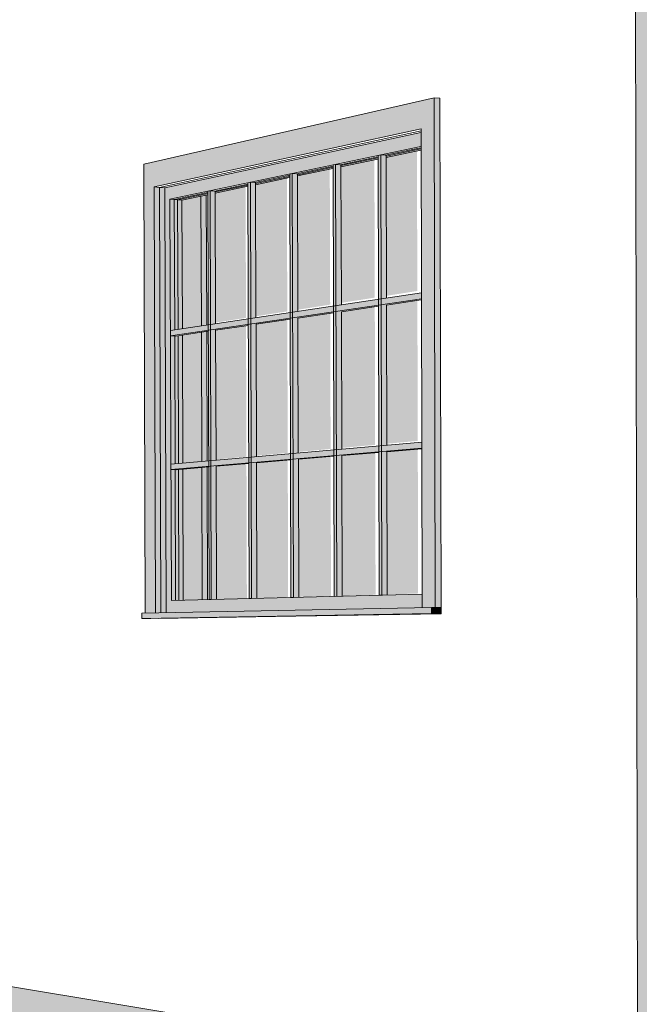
# Model space of a CAD drawing. Header units: metres. Extents: x -33 to 126, y -29 to 31.
# Tile 261 of 656: x 33.11147 to 33.11607, y 0.72802 to 0.73533. Entities that reach past the tile are written whole.
import ezdxf

# ---------------------------------------------------------------- set-up
doc = ezdxf.new("R2010")
doc.units = ezdxf.units.M
for name, color, linetype, lineweight in [('A-FLOR', 192, 'Continuous', 18), ('A-GLAZ', 151, 'Continuous', 18), ('A-WALL', 113, 'Continuous', 18)]:
    doc.layers.add(name, color=color, linetype=linetype, lineweight=lineweight)

msp = doc.modelspace()

# ---------------------------------------------------------------- hatches: boundary and pattern name
at = {"layer": 'A-FLOR'}
msp.add_hatch(color=256, dxfattribs=at).paths.add_polyline_path([(33.1151494, 0.7272926), (33.1160566, 0.7273007), (33.1160564, 0.7273853), (33.1096097, 0.7284476), (33.1096105, 0.7282771), (33.1151119, 0.7272993)], flags=0)
at = {"layer": 'A-GLAZ'}
for points in [[(33.1124028, 0.7309253), (33.1124784, 0.7309268), (33.1124678, 0.7340893), (33.1144494, 0.73452), (33.1144586, 0.7309657), (33.114555, 0.730967), (33.1145454, 0.7347514), (33.1123915, 0.7342582), (33.1124027, 0.7309691)], [(33.114598, 0.7309664), (33.1145885, 0.7347474), (33.1145454, 0.7347514), (33.114555, 0.7309668)], [(33.1125581, 0.7309285), (33.1144575, 0.7309672), (33.1144573, 0.7310662), (33.112596, 0.7310193), (33.112586, 0.7339984), (33.1144487, 0.7343897), (33.1144483, 0.7344937), (33.1125475, 0.7340833), (33.1125579, 0.7309665)], [(33.1124784, 0.7309268), (33.1125183, 0.7309277), (33.1125077, 0.7340863), (33.1124678, 0.7340893), (33.1124784, 0.7309463)], [(33.1125183, 0.7309277), (33.1125581, 0.7309285), (33.1125475, 0.7340833), (33.1125077, 0.7340863), (33.1125181, 0.730969)], [(33.1125894, 0.7329846), (33.1144516, 0.7332587), (33.1144515, 0.7333032), (33.1125893, 0.7330245)], [(33.1125927, 0.7319916), (33.1144545, 0.7321508), (33.1144544, 0.7321953), (33.1125926, 0.7320315)], [(33.1123777, 0.7308852), (33.1145278, 0.730922), (33.1145277, 0.730967), (33.1123776, 0.730924), (33.1123777, 0.7308858)], [(33.1145982, 0.7309215), (33.114598, 0.7309664), (33.1145277, 0.7309662), (33.1145278, 0.730922), (33.114555, 0.7309218)]]:
    msp.add_hatch(color=256, dxfattribs=at).paths.add_polyline_path(points, flags=0)
at = {"layer": 'A-GLAZ', "transparency": 33554471}
h = msp.add_hatch(color=256, dxfattribs=at)
h.paths.add_polyline_path([(33.1126275, 0.7310201), (33.1128649, 0.7310267), (33.1128615, 0.7320113), (33.1126243, 0.7319905), (33.1126275, 0.7310689)], flags=0)
h.paths.add_polyline_path([(33.1126242, 0.7320344), (33.1128616, 0.7320565), (33.1128585, 0.7330184), (33.112621, 0.7329827), (33.1126237, 0.732159)], flags=0)
h.paths.add_polyline_path([(33.1126209, 0.7330295), (33.1128583, 0.7330669), (33.1128552, 0.7340317), (33.1128648, 0.7340316), (33.1128656, 0.734048), (33.1126177, 0.7339961), (33.1126201, 0.733272)], flags=0)
h.paths.add_polyline_path([(33.1129208, 0.7340433), (33.1131636, 0.7340939), (33.1131643, 0.7341106), (33.1129215, 0.7340579), (33.1129209, 0.7340471)], flags=0)
h.paths.add_polyline_path([(33.1132206, 0.7341058), (33.1134734, 0.7341585), (33.1134742, 0.7341756), (33.1132213, 0.7341207), (33.1132208, 0.7341111)], flags=0)
h.paths.add_polyline_path([(33.1135315, 0.7341707), (33.113795, 0.7342256), (33.1137957, 0.7342429), (33.1135322, 0.7341858), (33.1135318, 0.7341761)], flags=0)
h.paths.add_polyline_path([(33.1138542, 0.734238), (33.114129, 0.7342953), (33.1141297, 0.7343129), (33.1138549, 0.7342534), (33.1138545, 0.7342435)], flags=0)
h.paths.add_polyline_path([(33.1141894, 0.7343079), (33.1144476, 0.7343617), (33.1144479, 0.7343796), (33.11419, 0.7343236), (33.1141896, 0.7343135)], flags=0)
h = msp.add_hatch(color=256, dxfattribs=at)
h.paths.add_polyline_path([(33.1128552, 0.7310275), (33.1128617, 0.7310281), (33.1128585, 0.732014), (33.112852, 0.7320134), (33.1128552, 0.7310277)], flags=0)
h.paths.add_polyline_path([(33.1129169, 0.7310292), (33.1131566, 0.7310361), (33.1131535, 0.7320404), (33.1129137, 0.7320189), (33.1129168, 0.73107)], flags=0)
h.paths.add_polyline_path([(33.113213, 0.7310372), (33.1134629, 0.7310444), (33.1134598, 0.7320679), (33.1132098, 0.7320455), (33.1132129, 0.7310439)], flags=0)
h.paths.add_polyline_path([(33.1135203, 0.7310454), (33.113781, 0.731053), (33.113778, 0.7320964), (33.1135173, 0.732073), (33.1135202, 0.7310703)], flags=0)
h.paths.add_polyline_path([(33.1138397, 0.7310541), (33.1141118, 0.7310619), (33.1141089, 0.7321261), (33.1138367, 0.7321017), (33.1138396, 0.7310704)], flags=0)
h.paths.add_polyline_path([(33.1141717, 0.731063), (33.1144277, 0.7310714), (33.1144249, 0.7321544), (33.1141688, 0.7321314), (33.1141716, 0.7310705)], flags=0)
h.paths.add_polyline_path([(33.1128519, 0.7320586), (33.1128584, 0.7320592), (33.1128553, 0.7330227), (33.1128488, 0.7330217), (33.1128518, 0.7320869)], flags=0)
h.paths.add_polyline_path([(33.1129136, 0.7320643), (33.1131534, 0.7320865), (33.1131503, 0.7330681), (33.1129105, 0.7330312), (33.1129133, 0.7321616)], flags=0)
h.paths.add_polyline_path([(33.1132097, 0.7320917), (33.1134597, 0.7321149), (33.1134567, 0.7331152), (33.1132067, 0.7330768), (33.1132097, 0.732093)], flags=0)
h.paths.add_polyline_path([(33.1135171, 0.7321202), (33.1137779, 0.7321443), (33.113775, 0.7331641), (33.1135142, 0.733124), (33.113517, 0.7321621)], flags=0)
h.paths.add_polyline_path([(33.1138365, 0.7321497), (33.1141087, 0.7321749), (33.1141059, 0.733215), (33.1138336, 0.7331731), (33.1138365, 0.7321624)], flags=0)
h.paths.add_polyline_path([(33.1141686, 0.7321805), (33.1144247, 0.7322041), (33.114422, 0.7332636), (33.1141658, 0.7332242), (33.1141686, 0.7322074)], flags=0)
h.paths.add_polyline_path([(33.1128486, 0.7330703), (33.1128551, 0.7330713), (33.1128519, 0.7340376), (33.1128455, 0.7340362), (33.112848, 0.7332761)], flags=0)
h.paths.add_polyline_path([(33.1129103, 0.73308), (33.1131502, 0.7331176), (33.113147, 0.734102), (33.1129072, 0.7340496), (33.1129097, 0.7332762)], flags=0)
h.paths.add_polyline_path([(33.1132065, 0.7331264), (33.1134565, 0.7331656), (33.1134535, 0.7341689), (33.1132035, 0.7341143), (33.113206, 0.7332766)], flags=0)
h.paths.add_polyline_path([(33.113514, 0.7331746), (33.1137748, 0.7332156), (33.1137718, 0.7342384), (33.113511, 0.7341814), (33.1135137, 0.733277)], flags=0)
h.paths.add_polyline_path([(33.1138335, 0.7332248), (33.1141058, 0.7332675), (33.1141028, 0.7343106), (33.1138306, 0.7342512), (33.1138333, 0.7332774)], flags=0)
h.paths.add_polyline_path([(33.1141657, 0.7332768), (33.1144218, 0.733317), (33.1144186, 0.7343795), (33.1141629, 0.7343237), (33.1141657, 0.7332779)], flags=0)
at = {"layer": 'A-GLAZ'}
h = msp.add_hatch(color=256, dxfattribs=at)
h.paths.add_polyline_path([(33.114139, 0.7310582), (33.1141587, 0.7310587), (33.1141558, 0.7321253), (33.1141361, 0.7321227), (33.1141389, 0.7310672)], flags=0)
h.paths.add_polyline_path([(33.1141359, 0.7321673), (33.1141557, 0.732169), (33.1141528, 0.7332147), (33.1141331, 0.7332103), (33.1141359, 0.7321997)], flags=0)
h.paths.add_polyline_path([(33.114133, 0.7332555), (33.1141527, 0.7332585), (33.1141498, 0.7343269), (33.1141301, 0.7343228), (33.114133, 0.7332658)], flags=0)
h = msp.add_hatch(color=256, dxfattribs=at)
h.paths.add_polyline_path([(33.1141587, 0.7310587), (33.1141988, 0.7310598), (33.114196, 0.7321239), (33.1141558, 0.7321245), (33.1141587, 0.7310672)], flags=0)
h.paths.add_polyline_path([(33.1141557, 0.732169), (33.1141958, 0.7321728), (33.114193, 0.7332124), (33.1141528, 0.7332133), (33.1141556, 0.7321996)], flags=0)
h.paths.add_polyline_path([(33.1141527, 0.7332585), (33.1141929, 0.7332658), (33.11419, 0.7343236), (33.1141498, 0.7343269), (33.1141527, 0.7332657)], flags=0)
at = {"layer": 'A-GLAZ', "transparency": 33554471}
h = msp.add_hatch(color=256, dxfattribs=at)
h.paths.add_polyline_path([(33.1129311, 0.7310278), (33.1129311, 0.7310278), (33.112928, 0.7320158), (33.1129155, 0.7320147), (33.1129305, 0.7310686)], flags=0)
h.paths.add_polyline_path([(33.1135415, 0.7310432), (33.1135415, 0.7310432), (33.1135385, 0.7320679), (33.1135257, 0.7320667), (33.1135411, 0.7310679)], flags=0)
h.paths.add_polyline_path([(33.1138639, 0.7310513), (33.1138639, 0.7310513), (33.113861, 0.7320954), (33.1138481, 0.7320942), (33.1138637, 0.7310676)], flags=0)
h.paths.add_polyline_path([(33.1138465, 0.7327319), (33.1138592, 0.7327319), (33.113858, 0.7331632), (33.1138465, 0.7331614), (33.1138465, 0.7329151)], flags=0)
h.paths.add_polyline_path([(33.1129248, 0.7330263), (33.1131675, 0.7330619), (33.1131677, 0.7330644), (33.1129182, 0.7330266)], flags=0)
h.paths.add_polyline_path([(33.1138465, 0.7332129), (33.1138578, 0.7332146), (33.1138549, 0.7342534), (33.1138466, 0.7342536), (33.1138465, 0.7332671)], flags=0)
at = {"layer": 'A-GLAZ'}
h = msp.add_hatch(color=256, dxfattribs=at)
h.paths.add_polyline_path([(33.1138053, 0.7310498), (33.1138243, 0.7310502), (33.1138213, 0.7320967), (33.1138023, 0.7320934), (33.1138052, 0.7310676)], flags=0)
h.paths.add_polyline_path([(33.1138022, 0.7321379), (33.1138212, 0.7321396), (33.1138183, 0.7331655), (33.1137993, 0.7331627), (33.1138021, 0.7321559)], flags=0)
h.paths.add_polyline_path([(33.1137991, 0.7332056), (33.1138181, 0.7332084), (33.1138152, 0.7342566), (33.1137962, 0.7342513), (33.113799, 0.7332671)], flags=0)
h = msp.add_hatch(color=256, dxfattribs=at)
h.paths.add_polyline_path([(33.1138243, 0.7310502), (33.1138639, 0.7310513), (33.1138481, 0.7320942), (33.1138464, 0.7320959), (33.1138213, 0.732095), (33.1138242, 0.7310676)], flags=0)
h.paths.add_polyline_path([(33.1138212, 0.7321396), (33.1138609, 0.7321433), (33.1138592, 0.7327319), (33.1138465, 0.7327319), (33.1138465, 0.7331614), (33.113858, 0.7331632), (33.1138183, 0.7331655), (33.1138211, 0.7321559)], flags=0)
h.paths.add_polyline_path([(33.1138181, 0.7332084), (33.1138465, 0.7332129), (33.1138456, 0.7342542), (33.1138152, 0.7342566), (33.113818, 0.7332671)], flags=0)
h = msp.add_hatch(color=256, dxfattribs=at)
h.paths.add_polyline_path([(33.113484, 0.7310417), (33.1135023, 0.7310421), (33.1134992, 0.7320691), (33.1134809, 0.7320676), (33.113484, 0.7310418)], flags=0)
h.paths.add_polyline_path([(33.1134808, 0.7321096), (33.1134991, 0.7321112), (33.1134961, 0.733118), (33.1134778, 0.7331154), (33.1134807, 0.7321567)], flags=0)
h.paths.add_polyline_path([(33.1134777, 0.7331575), (33.113496, 0.7331602), (33.1134929, 0.7341889), (33.1134746, 0.7341851), (33.1134773, 0.7332684)], flags=0)
h = msp.add_hatch(color=256, dxfattribs=at)
h.paths.add_polyline_path([(33.1135023, 0.7310421), (33.1135415, 0.7310432), (33.1135257, 0.7320667), (33.1135256, 0.7320683), (33.1134992, 0.7320691), (33.1135022, 0.7310679)], flags=0)
h.paths.add_polyline_path([(33.1134991, 0.7321112), (33.1135383, 0.7321149), (33.1135354, 0.7331159), (33.1134961, 0.733118), (33.113499, 0.7321567)], flags=0)
h.paths.add_polyline_path([(33.113496, 0.7331602), (33.1135352, 0.7331664), (33.1135322, 0.7341858), (33.1134929, 0.7341889), (33.1134957, 0.7332684)], flags=0)
h = msp.add_hatch(color=256, dxfattribs=at)
h.paths.add_polyline_path([(33.1131744, 0.7310338), (33.113192, 0.7310343), (33.1131889, 0.7320426), (33.1131712, 0.7320411), (33.1131743, 0.7310421)], flags=0)
h.paths.add_polyline_path([(33.1131711, 0.7320824), (33.1131887, 0.7320839), (33.1131857, 0.7330724), (33.1131681, 0.7330698), (33.1131709, 0.7321575)], flags=0)
h.paths.add_polyline_path([(33.1131679, 0.7331111), (33.1131856, 0.7331137), (33.1131824, 0.7341237), (33.1131648, 0.7341194), (33.1131674, 0.7332697)], flags=0)
h = msp.add_hatch(color=256, dxfattribs=at)
h.paths.add_polyline_path([(33.113192, 0.7310343), (33.1132308, 0.7310353), (33.1132277, 0.7320414), (33.1131889, 0.7320426), (33.113192, 0.7310421)], flags=0)
h.paths.add_polyline_path([(33.1131887, 0.7320839), (33.1132275, 0.7320888), (33.1132245, 0.7330703), (33.1131857, 0.7330724), (33.1131885, 0.7321575)], flags=0)
h.paths.add_polyline_path([(33.1131856, 0.7331137), (33.1132243, 0.7331198), (33.1132213, 0.7341194), (33.1132145, 0.7341212), (33.1131824, 0.7341237), (33.1131851, 0.7332696)], flags=0)
h = msp.add_hatch(color=256, dxfattribs=at)
h.paths.add_polyline_path([(33.1128758, 0.7310263), (33.1128928, 0.7310267), (33.1128896, 0.732017), (33.1128726, 0.7320155), (33.1128758, 0.7310264)], flags=0)
h.paths.add_polyline_path([(33.1128725, 0.7320561), (33.1128895, 0.7320576), (33.1128864, 0.7330283), (33.1128694, 0.7330258), (33.1128722, 0.7321583)], flags=0)
h.paths.add_polyline_path([(33.1128693, 0.7330664), (33.1128863, 0.7330689), (33.1128831, 0.7340608), (33.1128661, 0.7340572), (33.1128686, 0.7332709)], flags=0)
h = msp.add_hatch(color=256, dxfattribs=at)
h.paths.add_polyline_path([(33.1128928, 0.7310267), (33.1129311, 0.7310278), (33.1129155, 0.7320147), (33.1129155, 0.7320162), (33.1128896, 0.732017), (33.1128927, 0.7310686)], flags=0)
h.paths.add_polyline_path([(33.1128895, 0.7320576), (33.1129278, 0.7320611), (33.1129248, 0.7330263), (33.1128864, 0.7330283), (33.1128892, 0.7321582)], flags=0)
h.paths.add_polyline_path([(33.1128863, 0.7330689), (33.1129246, 0.733075), (33.1129215, 0.7340579), (33.1128831, 0.7340608), (33.1128856, 0.7332708)], flags=0)
h = msp.add_hatch(color=256, dxfattribs=at)
h.paths.add_polyline_path([(33.112596, 0.7310193), (33.1126275, 0.7310201), (33.1126261, 0.7314502), (33.1126243, 0.7319906), (33.1125927, 0.7319904), (33.1125945, 0.7314502)], flags=0)
h.paths.add_polyline_path([(33.1125926, 0.7320315), (33.1126242, 0.7320344), (33.1126195, 0.7329831), (33.1125894, 0.7329826), (33.1125922, 0.732159)], flags=0)
h.paths.add_polyline_path([(33.1125893, 0.7330245), (33.1126209, 0.7330295), (33.1126177, 0.7339961), (33.112586, 0.7339984), (33.1125885, 0.733272)], flags=0)
at = {"layer": 'A-WALL'}
msp.add_hatch(color=256, dxfattribs=at).paths.add_polyline_path([(33.1160564, 0.7273853), (33.1218759, 0.7278239), (33.1218788, 0.7363037), (33.1160371, 0.7372022), (33.1160559, 0.7276211)], flags=0)

# ---------------------------------------------------------------- linework, layer by layer
at = {"layer": 'A-FLOR', "lineweight": 9}
msp.add_line((33.1096097, 0.7284476), (33.1160564, 0.7273853), dxfattribs=at)
at = {"layer": 'A-GLAZ', "lineweight": 9}
for p, q in [((33.1145454, 0.7347514), (33.1123915, 0.7342582)), ((33.114555, 0.7309668), (33.1145454, 0.7347514)), ((33.1145885, 0.7347474), (33.1145454, 0.7347514)), ((33.1145885, 0.7347474), (33.114598, 0.7309664)), ((33.1124678, 0.7340893), (33.1144494, 0.73452)), ((33.1144493, 0.7345069), (33.1125077, 0.7340863)), ((33.1125077, 0.7340863), (33.1144493, 0.7345069)), ((33.1144484, 0.7344937), (33.1125475, 0.7340833)), ((33.1144494, 0.73452), (33.1144586, 0.7309657)), ((33.112586, 0.7339984), (33.1144487, 0.7343897)), ((33.1141297, 0.7343129), (33.1138465, 0.7342536)), ((33.1141498, 0.7343269), (33.1141301, 0.7343228)), ((33.1141301, 0.7343228), (33.114139, 0.7310582)), ((33.1141587, 0.7310587), (33.1141498, 0.7343269)), ((33.1141498, 0.7343269), (33.1141833, 0.7343242)), ((33.1144483, 0.7343797), (33.1141833, 0.7343242)), ((33.1141833, 0.7343242), (33.11419, 0.7343236)), ((33.1144476, 0.7343617), (33.1141894, 0.7343079)), ((33.1141898, 0.7343177), (33.114448, 0.7343717)), ((33.11419, 0.7343236), (33.1141929, 0.7332648)), ((33.1123915, 0.7342582), (33.1124028, 0.7309253)), ((33.1137957, 0.7342429), (33.1135257, 0.7341863)), ((33.113532, 0.7341801), (33.1137954, 0.7342352)), ((33.1138152, 0.7342566), (33.1137962, 0.7342526)), ((33.1137962, 0.7342526), (33.1138053, 0.7310498)), ((33.1138243, 0.7310502), (33.1138152, 0.7342566)), ((33.1138152, 0.7342566), (33.1138466, 0.7342541)), ((33.1138483, 0.734254), (33.1138549, 0.7342534)), ((33.114129, 0.7342953), (33.1138542, 0.734238)), ((33.1138547, 0.7342476), (33.1141294, 0.7343051)), ((33.1138549, 0.7342534), (33.1138578, 0.7332146)), ((33.1134742, 0.7341756), (33.1132148, 0.7341212)), ((33.113221, 0.7341151), (33.1134739, 0.734168)), ((33.1134929, 0.7341889), (33.1134746, 0.7341851)), ((33.1134746, 0.7341851), (33.113484, 0.7310417)), ((33.1135023, 0.7310421), (33.1134929, 0.7341889)), ((33.1134929, 0.7341889), (33.1135257, 0.7341863)), ((33.1135257, 0.7341863), (33.1135322, 0.7341858)), ((33.113795, 0.7342256), (33.1135315, 0.7341707)), ((33.1135322, 0.7341858), (33.1135352, 0.7331664)), ((33.1124784, 0.7309268), (33.1124678, 0.7340893)), ((33.1125077, 0.7340863), (33.1124678, 0.7340893)), ((33.1131644, 0.7341106), (33.1129151, 0.7340584)), ((33.1131636, 0.7340939), (33.1129208, 0.7340433)), ((33.1129212, 0.7340524), (33.113164, 0.7341032)), ((33.1131824, 0.7341237), (33.1131648, 0.73412)), ((33.1131648, 0.73412), (33.1131744, 0.7310338)), ((33.113192, 0.7310343), (33.1131824, 0.7341237)), ((33.1131824, 0.7341237), (33.1132148, 0.7341212)), ((33.1132148, 0.7341212), (33.1132213, 0.7341207)), ((33.1134734, 0.7341585), (33.1132206, 0.7341058)), ((33.1132213, 0.7341207), (33.1132243, 0.7331198)), ((33.1125077, 0.7340863), (33.1125183, 0.7309277)), ((33.1125183, 0.7309277), (33.1125077, 0.7340863)), ((33.1125475, 0.7340833), (33.1125077, 0.7340863)), ((33.1125475, 0.7340833), (33.1125581, 0.7309285)), ((33.1128656, 0.734048), (33.1126177, 0.7339961)), ((33.1126429, 0.7339942), (33.1128653, 0.7340407)), ((33.1128648, 0.7340316), (33.1126745, 0.7339919)), ((33.112819, 0.7330608), (33.1128159, 0.7340222)), ((33.1128159, 0.7340222), (33.112819, 0.7330608)), ((33.1128552, 0.7340317), (33.1128583, 0.7330669)), ((33.1128831, 0.7340608), (33.1128661, 0.7340572)), ((33.1128661, 0.7340572), (33.1128758, 0.7310263)), ((33.1128928, 0.7310267), (33.1128831, 0.7340608)), ((33.1128831, 0.7340608), (33.1129151, 0.7340584)), ((33.1129151, 0.7340584), (33.1129215, 0.7340579)), ((33.1129215, 0.7340579), (33.1129246, 0.733075)), ((33.112596, 0.7310193), (33.112586, 0.7339984)), ((33.112586, 0.7339984), (33.1126177, 0.7339961)), ((33.1126177, 0.7339961), (33.1126209, 0.7330295)), ((33.1126429, 0.7339942), (33.1126177, 0.7339961)), ((33.1126177, 0.7339961), (33.1126745, 0.7339919)), ((33.1126461, 0.7330334), (33.1126429, 0.7339942)), ((33.1126745, 0.7339919), (33.1126776, 0.7330384)), ((33.1144515, 0.7333032), (33.1125893, 0.7330245)), ((33.1125894, 0.7329846), (33.1144516, 0.7332587)), ((33.1144511, 0.7332502), (33.114193, 0.7332124)), ((33.114193, 0.7332124), (33.1141958, 0.7321728)), ((33.1137988, 0.7331545), (33.1135354, 0.7331159)), ((33.1141326, 0.7332035), (33.113858, 0.7331632)), ((33.113858, 0.7331632), (33.1138609, 0.7321433)), ((33.1134773, 0.7331074), (33.1132245, 0.7330703)), ((33.1132245, 0.7330703), (33.1132275, 0.7320888)), ((33.1135354, 0.7331159), (33.1135383, 0.7321149)), ((33.1125893, 0.7330245), (33.1125894, 0.7329846)), ((33.1128688, 0.7330181), (33.1126273, 0.7329827)), ((33.1128223, 0.7320528), (33.1128192, 0.7330124)), ((33.1128192, 0.7330124), (33.1128223, 0.7320528)), ((33.1128585, 0.7330184), (33.1128616, 0.7320565)), ((33.1131675, 0.7330619), (33.1129248, 0.7330263)), ((33.1129248, 0.7330263), (33.1129278, 0.7320611)), ((33.1125894, 0.7329846), (33.112621, 0.732983)), ((33.112621, 0.732983), (33.1126273, 0.7329827)), ((33.112621, 0.732983), (33.1126242, 0.7320344)), ((33.1126494, 0.7320367), (33.1126463, 0.7329857)), ((33.1126778, 0.7329907), (33.1126809, 0.7320396)), ((33.1144544, 0.7321953), (33.1125926, 0.7320315)), ((33.1125927, 0.7319916), (33.1144545, 0.7321508)), ((33.1141356, 0.7321188), (33.113861, 0.7320954)), ((33.114454, 0.7321459), (33.114196, 0.7321239)), ((33.114196, 0.7321239), (33.1141988, 0.7310598)), ((33.1134804, 0.7320629), (33.1132277, 0.7320414)), ((33.1132277, 0.7320414), (33.1132308, 0.7310353)), ((33.1138018, 0.7320903), (33.1135385, 0.7320679)), ((33.1135385, 0.7320679), (33.1135415, 0.7310432)), ((33.113861, 0.7320954), (33.1138639, 0.7310513)), ((33.1125926, 0.7320315), (33.1125927, 0.7319916)), ((33.1125927, 0.7319916), (33.1126243, 0.7319906)), ((33.1126243, 0.7319906), (33.1126306, 0.7319905)), ((33.1126243, 0.7319906), (33.1126275, 0.7310201)), ((33.1128721, 0.732011), (33.1126306, 0.7319905)), ((33.1126527, 0.7310208), (33.1126495, 0.7319922)), ((33.112681, 0.7319951), (33.1126842, 0.7310216)), ((33.1128256, 0.7310255), (33.1128224, 0.7320078)), ((33.1128224, 0.7320078), (33.1128256, 0.7310255)), ((33.1128617, 0.7320113), (33.1128649, 0.7310266)), ((33.1131707, 0.7320365), (33.112928, 0.7320158)), ((33.112928, 0.7320158), (33.1129311, 0.7310278)), ((33.1144573, 0.7310662), (33.112596, 0.7310193)), ((33.1128758, 0.7310263), (33.1128928, 0.7310267)), ((33.1131744, 0.7310338), (33.113192, 0.7310343)), ((33.113484, 0.7310417), (33.1135023, 0.7310421)), ((33.1138053, 0.7310498), (33.1138243, 0.7310502)), ((33.114139, 0.7310582), (33.1141587, 0.7310587)), ((33.1145277, 0.730967), (33.1123776, 0.7309248)), ((33.1145278, 0.730922), (33.1145277, 0.730967)), ((33.1145277, 0.730967), (33.114598, 0.7309664)), ((33.114598, 0.7309664), (33.114555, 0.7309668)), ((33.114598, 0.7309664), (33.1145982, 0.7309215)), ((33.1123776, 0.7309248), (33.1123777, 0.7308852)), ((33.1123777, 0.7308852), (33.1145278, 0.730922)), ((33.1124427, 0.7308848), (33.1123777, 0.7308852)), ((33.1145982, 0.7309215), (33.1124427, 0.7308848)), ((33.1125021, 0.7308858), (33.1145222, 0.7309202)), ((33.1145982, 0.7309215), (33.1145278, 0.730922))]:
    msp.add_line(p, q, dxfattribs=at)
at = {"layer": 'A-WALL', "lineweight": 9}
for p, q in [((33.1160371, 0.7372022), (33.1160564, 0.7273853)), ((33.1145222, 0.7309202), (33.1125021, 0.7308858))]:
    msp.add_line(p, q, dxfattribs=at)

doc.saveas('drawing.dxf')
